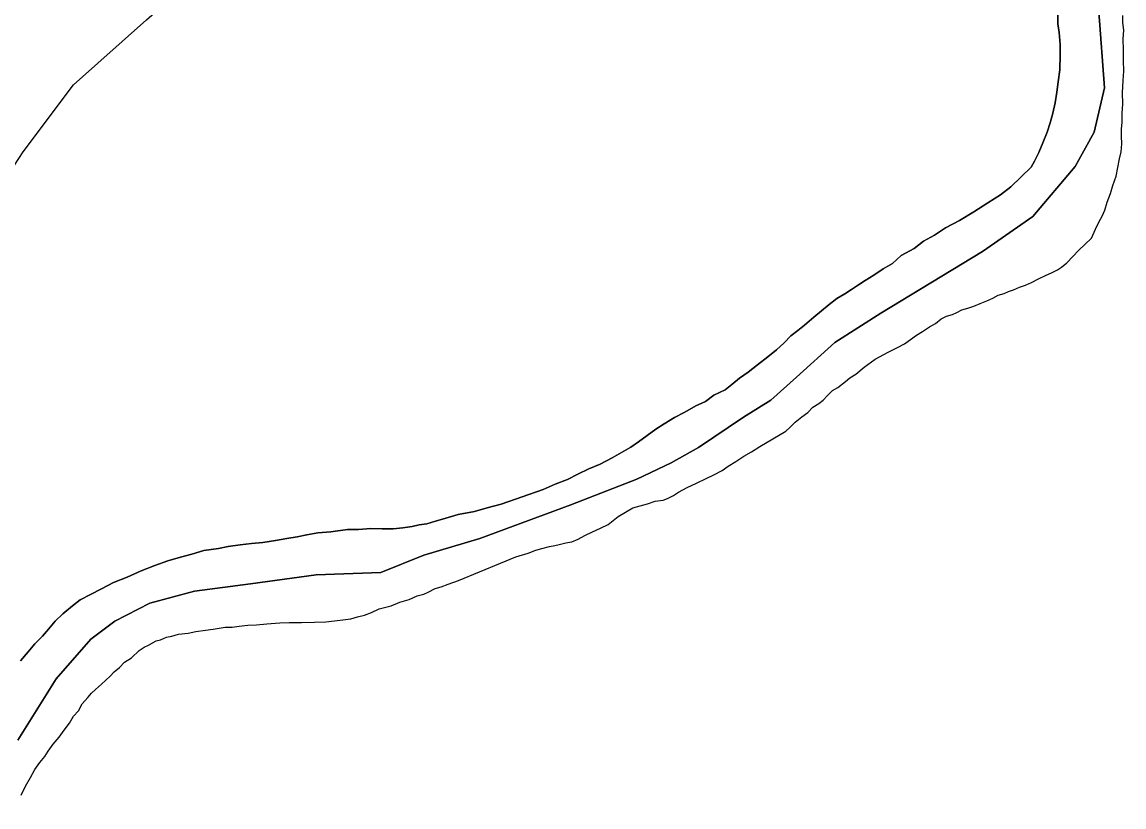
# Model space of a CAD drawing. Extents: x 2010165 to 2382125, y 1060529 to 1407316.
# Drawn here: x 2146217 to 2148769, y 1249704 to 1251522 of the extents above; entities that cross this region are included whole.
import ezdxf

# ---------------------------------------------------------------- set-up
doc = ezdxf.new("R2010")
doc.units = 0
for name, color, linetype in [('GM_X_City_Street', 7, 'Continuous'), ('GM_X_Corporation', 7, 'Continuous'), ('GM_X_Major_River', 7, 'Continuous')]:
    doc.layers.add(name, color=color, linetype=linetype)

msp = doc.modelspace()

# ---------------------------------------------------------------- linework, layer by layer
at = {"layer": 'GM_X_City_Street'}
msp.add_lwpolyline([(2143466.6, 1248591.1), (2144705.3, 1249664), (2145420.2, 1250262.4), (2145633.3, 1250470), (2145791.9, 1250605.6), (2145896.5, 1250711.4), (2145979.1, 1250837.3), (2146067.9, 1250989.3), (2146219, 1251221.2), (2146335.9, 1251375.9), (2146504.5, 1251526.7), (2146723.4, 1251718.2), (2146818.4, 1251787)], dxfattribs=at)
at = {"layer": 'GM_X_Corporation'}
for points in [[(2146206.4, 1249858.7), (2146295.8, 1250000.8), (2146376.1, 1250092.7), (2146431.3, 1250133.9), (2146512.6, 1250175.6), (2146616.2, 1250203.8), (2146746, 1250220.4), (2146897.7, 1250241.5), (2147047.8, 1250246.5), (2147147.1, 1250286.6), (2147276.5, 1250325.3), (2147487.2, 1250403.8), (2147640.2, 1250463), (2147719.6, 1250500.7), (2147783, 1250536), (2147887.7, 1250606.3), (2147951, 1250645.7), (2148010, 1250699), (2148098.6, 1250779), (2148205.4, 1250847.3), (2148440.8, 1250990.4), (2148557.4, 1251070.9), (2148655.2, 1251187.2), (2148699.7, 1251266.3), (2148723.8, 1251369), (2148710.3, 1251545.2)], [(2148710.3, 1251545.2), (2148723.8, 1251369), (2148699.7, 1251266.3), (2148655.2, 1251187.2), (2148557.4, 1251070.9), (2148440.8, 1250990.4), (2148205.4, 1250847.3), (2148098.6, 1250779), (2148010, 1250699), (2147951, 1250645.7), (2147887.7, 1250606.3), (2147783, 1250536), (2147719.6, 1250500.7), (2147640.2, 1250463), (2147487.2, 1250403.8), (2147276.5, 1250325.3), (2147147.1, 1250286.6), (2147047.8, 1250246.5), (2146897.7, 1250241.5), (2146746, 1250220.4), (2146616.2, 1250203.8), (2146512.6, 1250175.6), (2146431.3, 1250133.9), (2146376.1, 1250092.7), (2146295.8, 1250000.8), (2146206.4, 1249858.7)]]:
    msp.add_lwpolyline(points, dxfattribs=at)
at = {"layer": 'GM_X_Major_River'}
for points in [[(2148210.9, 1250949.8), (2148232.8, 1250962.2), (2148252.5, 1250980.7), (2148282.3, 1250997.3), (2148304, 1251013.8), (2148329.9, 1251028.3), (2148355.6, 1251044.9), (2148387.4, 1251061.6), (2148421.2, 1251082.3), (2148452.9, 1251102.9), (2148482.6, 1251121.6), (2148506.4, 1251140.1), (2148553.7, 1251185.1), (2148561.5, 1251199.3), (2148571.1, 1251219.6), (2148580.7, 1251241.9), (2148590.3, 1251266.1), (2148597.9, 1251288.4), (2148603.5, 1251310.6), (2148609.1, 1251334.7), (2148612.7, 1251358.9), (2148616.2, 1251383), (2148619.7, 1251411.2), (2148621.1, 1251445.3), (2148620.6, 1251469.4), (2148618.1, 1251497.5), (2148615.7, 1251517.5), (2148615.4, 1251537.6)], [(2148615.4, 1251537.6), (2148615.7, 1251517.5), (2148618.1, 1251497.5), (2148620.6, 1251469.4), (2148621.1, 1251445.3), (2148619.7, 1251411.2), (2148616.2, 1251383), (2148612.7, 1251358.9), (2148609.1, 1251334.7), (2148603.5, 1251310.6), (2148597.9, 1251288.4), (2148590.3, 1251266.1), (2148580.7, 1251241.9), (2148571.1, 1251219.6), (2148561.5, 1251199.3), (2148553.7, 1251185.1), (2148506.4, 1251140.1), (2148482.6, 1251121.6), (2148452.9, 1251102.9), (2148421.2, 1251082.3), (2148387.4, 1251061.6), (2148355.6, 1251044.9), (2148329.9, 1251028.3), (2148304, 1251013.8), (2148282.3, 1250997.3), (2148252.5, 1250980.7), (2148232.8, 1250962.2), (2148210.9, 1250949.8)], [(2148435.2, 1250869.8), (2148451.1, 1250876.1), (2148465, 1250882.4), (2148476.9, 1250888.7), (2148490.9, 1250892.9), (2148500.9, 1250897.1), (2148512.8, 1250901.4), (2148526.8, 1250907.7), (2148540.7, 1250912), (2148554.7, 1250918.2), (2148570.6, 1250926.6), (2148586.5, 1250934.9), (2148602.4, 1250941.2), (2148614.3, 1250947.5), (2148624.2, 1250953.7), (2148636.1, 1250964), (2148649.9, 1250978.3), (2148663.6, 1250992.6), (2148693.2, 1251021.2), (2148702.9, 1251041.5), (2148710.6, 1251057.7), (2148718.4, 1251071.9), (2148724.1, 1251086.1), (2148729.8, 1251104.2), (2148737.5, 1251124.4), (2148743.1, 1251142.6), (2148750.7, 1251164.8), (2148754.4, 1251185), (2148758, 1251205.1), (2148761.7, 1251221.3), (2148763.4, 1251239.3), (2148763.1, 1251257.4), (2148762.8, 1251273.5), (2148764.5, 1251289.6), (2148764.1, 1251309.6), (2148765.7, 1251331.7), (2148765.2, 1251357.8), (2148766.7, 1251385.9), (2148768.3, 1251408), (2148767.8, 1251432.1), (2148767.4, 1251456.2), (2148766.9, 1251482.3), (2148768.5, 1251502.4), (2148766.2, 1251520.4), (2148765.9, 1251536.4)], [(2148435.2, 1250869.8), (2148451.1, 1250876.1), (2148465, 1250882.4), (2148476.9, 1250888.7), (2148490.9, 1250892.9), (2148500.9, 1250897.1), (2148512.8, 1250901.4), (2148526.8, 1250907.7), (2148540.7, 1250912), (2148554.7, 1250918.2), (2148570.6, 1250926.6), (2148586.5, 1250934.9), (2148602.4, 1250941.2), (2148614.3, 1250947.5), (2148624.2, 1250953.7), (2148636.1, 1250964), (2148649.9, 1250978.3), (2148663.6, 1250992.6), (2148693.2, 1251021.2), (2148702.9, 1251041.5), (2148710.6, 1251057.7), (2148718.4, 1251071.9), (2148724.1, 1251086.1), (2148729.8, 1251104.2), (2148737.5, 1251124.4), (2148743.1, 1251142.6), (2148750.7, 1251164.8), (2148754.4, 1251185), (2148758, 1251205.1), (2148761.7, 1251221.3), (2148763.4, 1251239.3), (2148763.1, 1251257.4), (2148762.8, 1251273.5), (2148764.5, 1251289.6), (2148764.1, 1251309.6), (2148765.7, 1251331.7), (2148765.2, 1251357.8), (2148766.7, 1251385.9), (2148768.3, 1251408), (2148767.8, 1251432.1), (2148767.4, 1251456.2), (2148766.9, 1251482.3), (2148768.5, 1251502.4), (2148766.2, 1251520.4), (2148765.9, 1251536.4)], [(2146213, 1250042.5), (2146230.7, 1250062.9), (2146246.4, 1250081.2), (2146264.1, 1250099.6), (2146277.9, 1250115.9), (2146293.6, 1250134.3), (2146311.3, 1250150.7), (2146333.1, 1250169.2), (2146350.9, 1250183.6), (2146374.7, 1250196.1), (2146400.6, 1250208.6), (2146428.4, 1250223.2), (2146460.3, 1250235.9), (2146492.1, 1250250.5), (2146524, 1250263.2), (2146553.9, 1250273.8), (2146583.8, 1250282.4), (2146609.8, 1250288.9), (2146637.7, 1250297.5), (2146671.8, 1250302.1), (2146693.7, 1250306.6), (2146721.8, 1250311.1), (2146747.8, 1250313.6), (2146773.8, 1250316.1), (2146803.9, 1250320.7), (2146829.9, 1250325.2), (2146853.9, 1250329.7), (2146875.9, 1250334.1), (2146901.8, 1250338.7), (2146931.9, 1250341.2), (2146969.9, 1250346), (2146996, 1250346.5), (2147024.1, 1250349), (2147050.2, 1250347.5), (2147076.3, 1250348), (2147098.3, 1250350.4), (2147120.3, 1250352.9), (2147136.3, 1250357.2), (2147154.3, 1250359.6), (2147174.3, 1250366), (2147198.2, 1250372.4), (2147226.2, 1250381), (2147264.2, 1250387.8), (2147294.1, 1250396.3), (2147326.1, 1250405), (2147423.7, 1250439), (2147451.6, 1250451.6), (2147479.5, 1250462.1), (2147503.4, 1250474.6), (2147529.2, 1250487.1), (2147555.1, 1250497.7), (2147582.9, 1250512.3), (2147604.8, 1250524.7), (2147626.6, 1250537.2), (2147644.4, 1250549.6), (2147664.2, 1250564), (2147684, 1250578.4), (2147703.9, 1250590.8), (2147727.7, 1250605.4), (2147751.5, 1250617.9), (2147777.3, 1250632.4), (2147799.2, 1250642.9), (2147819, 1250657.3), (2147844.9, 1250669.8), (2147860.7, 1250682.2), (2147878.5, 1250696.6), (2147898.3, 1250711), (2147920.1, 1250727.5), (2147943.8, 1250746), (2147963.6, 1250762.4), (2147981.3, 1250778.8), (2147997.1, 1250795.2), (2148012.9, 1250807.5), (2148028.7, 1250819.9), (2148050.4, 1250838.3), (2148068.2, 1250852.7), (2148086, 1250867.1), (2148103.8, 1250881.5), (2148121.7, 1250891.9), (2148137.6, 1250902.2), (2148153.4, 1250912.6), (2148169.3, 1250922.9), (2148189.1, 1250935.3), (2148210.9, 1250949.8)], [(2148210.9, 1250949.8), (2148189.1, 1250935.3), (2148169.3, 1250922.9), (2148153.4, 1250912.6), (2148137.6, 1250902.2), (2148121.7, 1250891.9), (2148103.8, 1250881.5), (2148086, 1250867.1), (2148068.2, 1250852.7), (2148050.4, 1250838.3), (2148028.7, 1250819.9), (2148012.9, 1250807.5), (2147997.1, 1250795.2), (2147981.3, 1250778.8), (2147963.6, 1250762.4), (2147943.8, 1250746), (2147920.1, 1250727.5), (2147898.3, 1250711), (2147878.5, 1250696.6), (2147860.7, 1250682.2), (2147844.9, 1250669.8), (2147819, 1250657.3), (2147799.2, 1250642.9), (2147777.3, 1250632.4), (2147751.5, 1250617.9), (2147727.7, 1250605.4), (2147703.9, 1250590.8), (2147684, 1250578.4), (2147664.2, 1250564), (2147644.4, 1250549.6), (2147626.6, 1250537.2), (2147604.8, 1250524.7), (2147582.9, 1250512.3), (2147555.1, 1250497.7), (2147529.2, 1250487.1), (2147503.4, 1250474.6), (2147479.5, 1250462.1), (2147451.6, 1250451.6), (2147423.7, 1250439), (2147326.1, 1250405), (2147294.1, 1250396.3), (2147264.2, 1250387.8), (2147226.2, 1250381), (2147198.2, 1250372.4), (2147174.3, 1250366), (2147154.3, 1250359.6), (2147136.3, 1250357.2), (2147120.3, 1250352.9), (2147098.3, 1250350.4), (2147076.3, 1250348), (2147050.2, 1250347.5), (2147024.1, 1250349), (2146996, 1250346.5), (2146969.9, 1250346), (2146931.9, 1250341.2), (2146901.8, 1250338.7), (2146875.9, 1250334.1), (2146853.9, 1250329.7), (2146829.9, 1250325.2), (2146803.9, 1250320.7), (2146773.8, 1250316.1), (2146747.8, 1250313.6), (2146721.8, 1250311.1), (2146693.7, 1250306.6), (2146671.8, 1250302.1), (2146637.7, 1250297.5), (2146609.8, 1250288.9), (2146583.8, 1250282.4), (2146553.9, 1250273.8), (2146524, 1250263.2), (2146492.1, 1250250.5), (2146460.3, 1250235.9), (2146428.4, 1250223.2), (2146400.6, 1250208.6), (2146374.7, 1250196.1), (2146350.9, 1250183.6), (2146333.1, 1250169.2), (2146311.3, 1250150.7), (2146293.6, 1250134.3), (2146277.9, 1250115.9), (2146264.1, 1250099.6), (2146246.4, 1250081.2), (2146230.7, 1250062.9), (2146213, 1250042.5)], [(2146551.2, 1250097.1), (2146563.2, 1250099.3), (2146579.1, 1250103.7), (2146601.2, 1250106.1), (2146619.1, 1250110.4), (2146641.2, 1250112.9), (2146659.2, 1250115.2), (2146673.2, 1250117.5), (2146687.2, 1250119.8), (2146703.2, 1250120.1), (2146719.3, 1250122.4), (2146739.3, 1250124.8), (2146759.3, 1250125.2), (2146783.4, 1250127.7), (2146813.4, 1250130.2), (2146835.5, 1250130.7), (2146863.6, 1250131.2), (2146893.7, 1250131.8), (2146919.7, 1250132.3), (2146939.8, 1250134.7), (2146959.8, 1250137.1), (2146977.8, 1250139.4), (2146993.8, 1250143.7), (2147009.8, 1250148.1), (2147025.7, 1250154.4), (2147043.6, 1250162.8), (2147071.6, 1250169.3), (2147091.5, 1250177.7), (2147113.4, 1250184.1), (2147131.3, 1250192.5), (2147147.3, 1250196.8), (2147157.3, 1250201.1), (2147173.2, 1250209.4), (2147187.1, 1250213.7), (2147203.1, 1250220), (2147227, 1250228.5), (2147324.6, 1250268.5), (2147360.4, 1250283.2), (2147388.4, 1250291.8), (2147406.3, 1250298.1), (2147420.3, 1250302.4), (2147438.2, 1250306.8), (2147450.2, 1250309), (2147460.2, 1250311.2), (2147476.2, 1250315.6), (2147490.2, 1250317.8), (2147504.2, 1250324.1), (2147520.1, 1250332.4), (2147538, 1250340.8), (2147555.9, 1250349.2), (2147573.8, 1250357.6), (2147597.5, 1250376.1), (2147631.2, 1250396.8), (2147665.2, 1250405.5), (2147683.1, 1250411.8), (2147701.1, 1250414.2), (2147711.1, 1250418.4), (2147725, 1250424.7), (2147736.9, 1250432.9), (2147756.8, 1250443.3), (2147778.7, 1250453.8), (2147800.6, 1250464.3), (2147818.5, 1250472.6), (2147838.3, 1250483), (2147852.2, 1250493.3), (2147870, 1250503.7), (2147887.9, 1250516.1), (2147905.7, 1250526.5), (2147925.6, 1250538.9), (2147985.1, 1250574.2), (2147995, 1250582.4), (2148006.8, 1250594.6), (2148022.6, 1250607), (2148036.5, 1250617.3), (2148048.3, 1250629.6), (2148062.2, 1250637.9), (2148072.1, 1250646.1), (2148081.9, 1250656.3), (2148093.7, 1250668.6), (2148105.7, 1250674.8), (2148123.5, 1250689.2), (2148133.3, 1250697.4), (2148147.2, 1250705.7), (2148167, 1250722.2), (2148192.7, 1250740.7), (2148222.5, 1250757.3), (2148244.4, 1250767.8), (2148260.3, 1250776.1), (2148274.2, 1250786.4), (2148288, 1250796.7), (2148301.9, 1250805), (2148317.8, 1250815.4), (2148331.7, 1250823.6), (2148345.5, 1250834), (2148357.4, 1250840.2), (2148371.4, 1250844.5), (2148381.4, 1250848.7), (2148393.3, 1250854.9), (2148407.3, 1250859.2), (2148421.2, 1250863.5), (2148435.2, 1250869.8)], [(2146551.2, 1250097.1), (2146563.2, 1250099.3), (2146579.1, 1250103.7), (2146601.2, 1250106.1), (2146619.1, 1250110.4), (2146641.2, 1250112.9), (2146659.2, 1250115.2), (2146673.2, 1250117.5), (2146687.2, 1250119.8), (2146703.2, 1250120.1), (2146719.3, 1250122.4), (2146739.3, 1250124.8), (2146759.3, 1250125.2), (2146783.4, 1250127.7), (2146813.4, 1250130.2), (2146835.5, 1250130.7), (2146863.6, 1250131.2), (2146893.7, 1250131.8), (2146919.7, 1250132.3), (2146939.8, 1250134.7), (2146959.8, 1250137.1), (2146977.8, 1250139.4), (2146993.8, 1250143.7), (2147009.8, 1250148.1), (2147025.7, 1250154.4), (2147043.6, 1250162.8), (2147071.6, 1250169.3), (2147091.5, 1250177.7), (2147113.4, 1250184.1), (2147131.3, 1250192.5), (2147147.3, 1250196.8), (2147157.3, 1250201.1), (2147173.2, 1250209.4), (2147187.1, 1250213.7), (2147203.1, 1250220), (2147227, 1250228.5), (2147324.6, 1250268.5), (2147360.4, 1250283.2), (2147388.4, 1250291.8), (2147406.3, 1250298.1), (2147420.3, 1250302.4), (2147438.2, 1250306.8), (2147450.2, 1250309), (2147460.2, 1250311.2), (2147476.2, 1250315.6), (2147490.2, 1250317.8), (2147504.2, 1250324.1), (2147520.1, 1250332.4), (2147538, 1250340.8), (2147555.9, 1250349.2), (2147573.8, 1250357.6), (2147597.5, 1250376.1), (2147631.2, 1250396.8), (2147665.2, 1250405.5), (2147683.1, 1250411.8), (2147701.1, 1250414.2), (2147711.1, 1250418.4), (2147725, 1250424.7), (2147736.9, 1250432.9), (2147756.8, 1250443.3), (2147778.7, 1250453.8), (2147800.6, 1250464.3), (2147818.5, 1250472.6), (2147838.3, 1250483), (2147852.2, 1250493.3), (2147870, 1250503.7), (2147887.9, 1250516.1), (2147905.7, 1250526.5), (2147925.6, 1250538.9), (2147985.1, 1250574.2), (2147995, 1250582.4), (2148006.8, 1250594.6), (2148022.6, 1250607), (2148036.5, 1250617.3), (2148048.3, 1250629.6), (2148062.2, 1250637.9), (2148072.1, 1250646.1), (2148081.9, 1250656.3), (2148093.7, 1250668.6), (2148105.7, 1250674.8), (2148123.5, 1250689.2), (2148133.3, 1250697.4), (2148147.2, 1250705.7), (2148167, 1250722.2), (2148192.7, 1250740.7), (2148222.5, 1250757.3), (2148244.4, 1250767.8), (2148260.3, 1250776.1), (2148274.2, 1250786.4), (2148288, 1250796.7), (2148301.9, 1250805), (2148317.8, 1250815.4), (2148331.7, 1250823.6), (2148345.5, 1250834), (2148357.4, 1250840.2), (2148371.4, 1250844.5), (2148381.4, 1250848.7), (2148393.3, 1250854.9), (2148407.3, 1250859.2), (2148421.2, 1250863.5), (2148435.2, 1250869.8)], [(2146214.8, 1249731.4), (2146224.5, 1249751.7), (2146236.1, 1249772), (2146245.8, 1249790.2), (2146257.6, 1249806.5), (2146269.3, 1249820.8), (2146277.1, 1249832.9), (2146288.9, 1249849.2), (2146302.6, 1249865.6), (2146314.3, 1249881.8), (2146326.1, 1249898.1), (2146335.8, 1249914.4), (2146347.6, 1249926.6), (2146355.4, 1249942.8), (2146369.1, 1249957.1), (2146377, 1249967.3), (2146386.9, 1249975.6), (2146400.7, 1249987.9), (2146420.4, 1250006.3), (2146430.2, 1250016.5), (2146442.1, 1250026.8), (2146453.9, 1250039.1), (2146469.8, 1250049.4), (2146487.5, 1250065.8), (2146499.4, 1250074), (2146509.4, 1250078.2), (2146527.2, 1250088.6), (2146537.2, 1250090.8), (2146551.2, 1250097.1)], [(2146214.8, 1249731.4), (2146224.5, 1249751.7), (2146236.1, 1249772), (2146245.8, 1249790.2), (2146257.6, 1249806.5), (2146269.3, 1249820.8), (2146277.1, 1249832.9), (2146288.9, 1249849.2), (2146302.6, 1249865.6), (2146314.3, 1249881.8), (2146326.1, 1249898.1), (2146335.8, 1249914.4), (2146347.6, 1249926.6), (2146355.4, 1249942.8), (2146369.1, 1249957.1), (2146377, 1249967.3), (2146386.9, 1249975.6), (2146400.7, 1249987.9), (2146420.4, 1250006.3), (2146430.2, 1250016.5), (2146442.1, 1250026.8), (2146453.9, 1250039.1), (2146469.8, 1250049.4), (2146487.5, 1250065.8), (2146499.4, 1250074), (2146509.4, 1250078.2), (2146527.2, 1250088.6), (2146537.2, 1250090.8), (2146551.2, 1250097.1)]]:
    msp.add_lwpolyline(points, dxfattribs=at)

doc.saveas('drawing.dxf')
